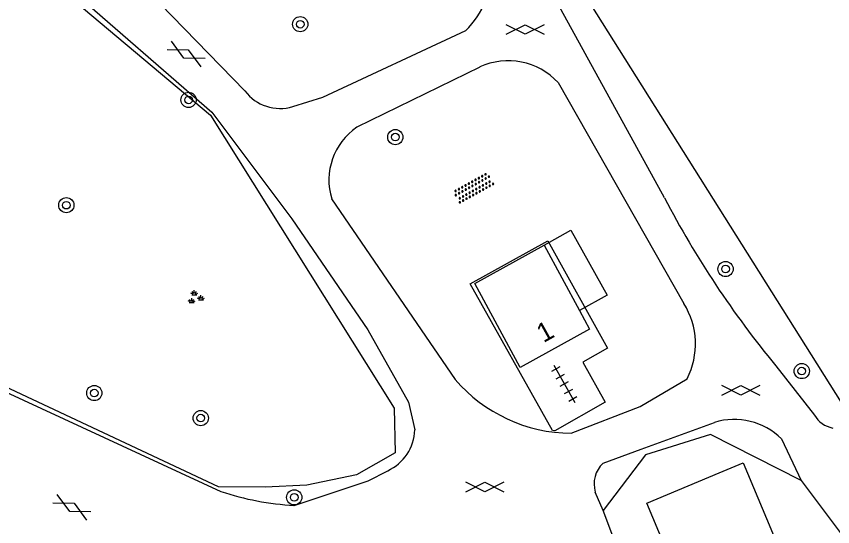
# Model space of a CAD drawing. Extents: x 128999 to 131010, y 395498 to 399007.
# Drawn here: x 130862.24 to 130905.18, y 398151.61 to 398178.49 of the extents above; entities that cross this region are included whole.
import ezdxf

# ---------------------------------------------------------------- set-up
doc = ezdxf.new("R2010")
doc.units = 0
for name, color, linetype in [('gg-afsc-hekwerk', 7, 'Continuous'), ('gg-anno-huisnummerreeks BGT', 7, 'Continuous'), ('gg-bbg-hoofdgebouw', 7, 'Continuous'), ('gg-bbg-luifel en loopbrug', 7, 'Continuous'), ('gg-bbg-overig bouwwerk', 7, 'Continuous'), ('gg-knt-verharding', 7, 'Continuous'), ('gt-symb-boom', 7, 'Continuous'), ('gt-symb-gesloten verharding', 7, 'Continuous'), ('gt-symb-groenvak', 7, 'Continuous'), ('gt-symb-overige verharding', 7, 'Continuous'), ('gt-symb-tegel verharding', 7, 'Continuous')]:
    doc.layers.add(name, color=color, linetype=linetype)

# ---------------------------------------------------------------- blocks, each defined once
blk = doc.blocks.new('gt0-BOOM')
at = {"layer": 'gt-symb-boom'}
for radius in [0.4, 0.2]:
    blk.add_circle((0, 0), radius, dxfattribs=at)
blk = doc.blocks.new('gt0-GESVH1')
at = {"layer": 'gt-symb-gesloten verharding'}
for p, q in [((-0.992, -0.261), (0.008, 0.239)), ((0.008, -0.261), (-0.992, 0.239)), ((0.008, 0.239), (1.008, -0.261)), ((1.008, 0.239), (0.008, -0.261))]:
    blk.add_line(p, q, dxfattribs=at)
blk = doc.blocks.new('gt0-TEG1')
at = {"layer": 'gt-symb-tegel verharding'}
for p, q in [((-1.125, 0), (1.125, 0)), ((-0.9, -0.25), (-0.9, 0.25)), ((-0.45, -0.25), (-0.45, 0.25)), ((0, -0.25), (0, 0.25)), ((0.45, -0.25), (0.45, 0.25)), ((0.9, -0.25), (0.9, 0.25))]:
    blk.add_line(p, q, dxfattribs=at)
blk = doc.blocks.new('gt0-GRVAK')
at = {"layer": 'gt-symb-groenvak'}
for p, q in [((-0.11, 0.189), (-0.228, 0.24)), ((-0.182, 0.153), (0.088, 0.153)), ((-0.091, 0.211), (-0.156, 0.322)), ((-0.047, 0.214), (-0.047, 0.393)), ((-0.004, 0.211), (0.061, 0.322)), ((0.015, 0.189), (0.133, 0.24)), ((0.262, -0.052), (0.197, 0.059)), ((0.305, -0.049), (0.305, 0.13)), ((0.349, -0.052), (0.414, 0.059)), ((-0.245, -0.228), (-0.363, -0.177)), ((-0.318, -0.264), (-0.047, -0.264)), ((-0.226, -0.206), (-0.291, -0.095)), ((-0.183, -0.203), (-0.183, -0.024)), ((-0.139, -0.206), (-0.074, -0.095)), ((-0.12, -0.228), (-0.002, -0.177)), ((0.243, -0.074), (0.125, -0.023)), ((0.17, -0.11), (0.441, -0.11)), ((0.368, -0.074), (0.486, -0.023))]:
    blk.add_line(p, q, dxfattribs=at)
blk = doc.blocks.new('gt0-OVH')
at = {"layer": 'gt-symb-overige verharding'}
for points in [[(-0.972, 0.298), (-0.967, 0.308), (-0.965, 0.319), (-0.966, 0.33), (-0.971, 0.34), (-0.978, 0.348), (-0.988, 0.353), (-0.999, 0.355), (-1.01, 0.354), (-1.02, 0.349), (-1.028, 0.342), (-1.033, 0.332), (-1.035, 0.321), (-1.034, 0.31), (-1.029, 0.3), (-1.022, 0.292), (-1.012, 0.287), (-1.001, 0.285), (-0.99, 0.286), (-0.98, 0.291)], [(-0.872, 0.106), (-0.867, 0.116), (-0.865, 0.126), (-0.866, 0.137), (-0.871, 0.147), (-0.878, 0.156), (-0.888, 0.161), (-0.899, 0.163), (-0.91, 0.162), (-0.92, 0.157), (-0.928, 0.15), (-0.933, 0.14), (-0.935, 0.129), (-0.934, 0.118), (-0.929, 0.108), (-0.922, 0.1), (-0.912, 0.095), (-0.901, 0.092), (-0.89, 0.094), (-0.88, 0.098)], [(-0.772, 0.298), (-0.767, 0.308), (-0.765, 0.319), (-0.766, 0.33), (-0.771, 0.34), (-0.778, 0.348), (-0.788, 0.353), (-0.799, 0.355), (-0.81, 0.354), (-0.82, 0.349), (-0.828, 0.342), (-0.833, 0.332), (-0.835, 0.321), (-0.834, 0.31), (-0.829, 0.3), (-0.822, 0.292), (-0.812, 0.287), (-0.801, 0.285), (-0.79, 0.286), (-0.78, 0.291)], [(-0.672, 0.106), (-0.667, 0.116), (-0.665, 0.126), (-0.666, 0.137), (-0.671, 0.147), (-0.678, 0.156), (-0.688, 0.161), (-0.699, 0.163), (-0.71, 0.162), (-0.72, 0.157), (-0.728, 0.15), (-0.733, 0.14), (-0.735, 0.129), (-0.734, 0.118), (-0.729, 0.108), (-0.722, 0.1), (-0.712, 0.095), (-0.701, 0.092), (-0.69, 0.094), (-0.68, 0.098)], [(-0.572, 0.298), (-0.567, 0.308), (-0.565, 0.319), (-0.566, 0.33), (-0.571, 0.34), (-0.578, 0.348), (-0.588, 0.353), (-0.599, 0.355), (-0.61, 0.354), (-0.62, 0.349), (-0.628, 0.342), (-0.633, 0.332), (-0.635, 0.321), (-0.634, 0.31), (-0.629, 0.3), (-0.622, 0.292), (-0.612, 0.287), (-0.601, 0.285), (-0.59, 0.286), (-0.58, 0.291)], [(-0.472, 0.106), (-0.467, 0.116), (-0.465, 0.126), (-0.466, 0.137), (-0.471, 0.147), (-0.478, 0.156), (-0.488, 0.161), (-0.499, 0.163), (-0.51, 0.162), (-0.52, 0.157), (-0.528, 0.15), (-0.533, 0.14), (-0.535, 0.129), (-0.534, 0.118), (-0.529, 0.108), (-0.522, 0.1), (-0.512, 0.095), (-0.501, 0.092), (-0.49, 0.094), (-0.48, 0.098)], [(-0.372, 0.298), (-0.367, 0.308), (-0.365, 0.319), (-0.366, 0.33), (-0.371, 0.34), (-0.378, 0.348), (-0.388, 0.353), (-0.399, 0.355), (-0.41, 0.354), (-0.42, 0.349), (-0.428, 0.342), (-0.433, 0.332), (-0.435, 0.321), (-0.434, 0.31), (-0.429, 0.3), (-0.422, 0.292), (-0.412, 0.287), (-0.401, 0.285), (-0.39, 0.286), (-0.38, 0.291)], [(-0.272, 0.106), (-0.267, 0.116), (-0.265, 0.126), (-0.266, 0.137), (-0.271, 0.147), (-0.278, 0.156), (-0.288, 0.161), (-0.299, 0.163), (-0.31, 0.162), (-0.32, 0.157), (-0.328, 0.15), (-0.333, 0.14), (-0.335, 0.129), (-0.334, 0.118), (-0.329, 0.108), (-0.322, 0.1), (-0.312, 0.095), (-0.301, 0.092), (-0.29, 0.094), (-0.28, 0.098)], [(-0.172, 0.298), (-0.167, 0.308), (-0.165, 0.319), (-0.166, 0.33), (-0.171, 0.34), (-0.178, 0.348), (-0.188, 0.353), (-0.199, 0.355), (-0.21, 0.354), (-0.22, 0.349), (-0.228, 0.342), (-0.233, 0.332), (-0.235, 0.321), (-0.234, 0.31), (-0.229, 0.3), (-0.222, 0.292), (-0.212, 0.287), (-0.201, 0.285), (-0.19, 0.286), (-0.18, 0.291)], [(-0.072, 0.106), (-0.067, 0.116), (-0.065, 0.126), (-0.066, 0.137), (-0.071, 0.147), (-0.078, 0.156), (-0.088, 0.161), (-0.099, 0.163), (-0.11, 0.162), (-0.12, 0.157), (-0.128, 0.15), (-0.133, 0.14), (-0.135, 0.129), (-0.134, 0.118), (-0.129, 0.108), (-0.122, 0.1), (-0.112, 0.095), (-0.101, 0.092), (-0.09, 0.094), (-0.08, 0.098)], [(0.028, 0.298), (0.033, 0.308), (0.035, 0.319), (0.034, 0.33), (0.029, 0.34), (0.022, 0.348), (0.012, 0.353), (0.001, 0.355), (-0.01, 0.354), (-0.02, 0.349), (-0.028, 0.342), (-0.033, 0.332), (-0.035, 0.321), (-0.034, 0.31), (-0.029, 0.3), (-0.022, 0.292), (-0.012, 0.287), (-0.001, 0.285), (0.01, 0.286), (0.02, 0.291)], [(0.128, 0.106), (0.133, 0.116), (0.135, 0.126), (0.134, 0.137), (0.129, 0.147), (0.122, 0.156), (0.112, 0.161), (0.101, 0.163), (0.09, 0.162), (0.08, 0.157), (0.072, 0.15), (0.067, 0.14), (0.065, 0.129), (0.066, 0.118), (0.071, 0.108), (0.078, 0.1), (0.088, 0.095), (0.099, 0.092), (0.11, 0.094), (0.12, 0.098)], [(0.228, 0.298), (0.233, 0.308), (0.235, 0.319), (0.234, 0.33), (0.229, 0.34), (0.222, 0.348), (0.212, 0.353), (0.201, 0.355), (0.19, 0.354), (0.18, 0.349), (0.172, 0.342), (0.167, 0.332), (0.165, 0.321), (0.166, 0.31), (0.171, 0.3), (0.178, 0.292), (0.188, 0.287), (0.199, 0.285), (0.21, 0.286), (0.22, 0.291)], [(0.328, 0.106), (0.333, 0.116), (0.335, 0.126), (0.334, 0.137), (0.329, 0.147), (0.322, 0.156), (0.312, 0.161), (0.301, 0.163), (0.29, 0.162), (0.28, 0.157), (0.272, 0.15), (0.267, 0.14), (0.265, 0.129), (0.266, 0.118), (0.271, 0.108), (0.278, 0.1), (0.288, 0.095), (0.299, 0.092), (0.31, 0.094), (0.32, 0.098)], [(0.428, 0.298), (0.433, 0.308), (0.435, 0.319), (0.434, 0.33), (0.429, 0.34), (0.422, 0.348), (0.412, 0.353), (0.401, 0.355), (0.39, 0.354), (0.38, 0.349), (0.372, 0.342), (0.367, 0.332), (0.365, 0.321), (0.366, 0.31), (0.371, 0.3), (0.378, 0.292), (0.388, 0.287), (0.399, 0.285), (0.41, 0.286), (0.42, 0.291)], [(0.528, 0.106), (0.533, 0.116), (0.535, 0.126), (0.534, 0.137), (0.529, 0.147), (0.522, 0.156), (0.512, 0.161), (0.501, 0.163), (0.49, 0.162), (0.48, 0.157), (0.472, 0.15), (0.467, 0.14), (0.465, 0.129), (0.466, 0.118), (0.471, 0.108), (0.478, 0.1), (0.488, 0.095), (0.499, 0.092), (0.51, 0.094), (0.52, 0.098)], [(0.628, 0.298), (0.633, 0.308), (0.635, 0.319), (0.634, 0.33), (0.629, 0.34), (0.622, 0.348), (0.612, 0.353), (0.601, 0.355), (0.59, 0.354), (0.58, 0.349), (0.572, 0.342), (0.567, 0.332), (0.565, 0.321), (0.566, 0.31), (0.571, 0.3), (0.578, 0.292), (0.588, 0.287), (0.599, 0.285), (0.61, 0.286), (0.62, 0.291)], [(0.728, 0.106), (0.733, 0.116), (0.735, 0.126), (0.734, 0.137), (0.729, 0.147), (0.722, 0.156), (0.712, 0.161), (0.701, 0.163), (0.69, 0.162), (0.68, 0.157), (0.672, 0.15), (0.667, 0.14), (0.665, 0.129), (0.666, 0.118), (0.671, 0.108), (0.678, 0.1), (0.688, 0.095), (0.699, 0.092), (0.71, 0.094), (0.72, 0.098)], [(0.828, 0.298), (0.833, 0.308), (0.835, 0.319), (0.834, 0.33), (0.829, 0.34), (0.822, 0.348), (0.812, 0.353), (0.801, 0.355), (0.79, 0.354), (0.78, 0.349), (0.772, 0.342), (0.767, 0.332), (0.765, 0.321), (0.766, 0.31), (0.771, 0.3), (0.778, 0.292), (0.788, 0.287), (0.799, 0.285), (0.81, 0.286), (0.82, 0.291)], [(0.928, 0.106), (0.933, 0.116), (0.935, 0.126), (0.934, 0.137), (0.929, 0.147), (0.922, 0.156), (0.912, 0.161), (0.901, 0.163), (0.89, 0.162), (0.88, 0.157), (0.872, 0.15), (0.867, 0.14), (0.865, 0.129), (0.866, 0.118), (0.871, 0.108), (0.878, 0.1), (0.888, 0.095), (0.899, 0.092), (0.91, 0.094), (0.92, 0.098)], [(1.028, 0.298), (1.033, 0.308), (1.035, 0.319), (1.034, 0.33), (1.029, 0.34), (1.022, 0.348), (1.012, 0.353), (1.001, 0.355), (0.99, 0.354), (0.98, 0.349), (0.972, 0.342), (0.967, 0.332), (0.965, 0.321), (0.966, 0.31), (0.971, 0.3), (0.978, 0.292), (0.988, 0.287), (0.999, 0.285), (1.01, 0.286), (1.02, 0.291)], [(-0.972, -0.142), (-0.967, -0.132), (-0.965, -0.121), (-0.966, -0.11), (-0.971, -0.1), (-0.978, -0.092), (-0.988, -0.087), (-0.999, -0.085), (-1.01, -0.086), (-1.02, -0.091), (-1.028, -0.098), (-1.033, -0.108), (-1.035, -0.119), (-1.034, -0.13), (-1.029, -0.14), (-1.022, -0.148), (-1.012, -0.153), (-1.001, -0.155), (-0.99, -0.154), (-0.98, -0.149)], [(-0.872, -0.334), (-0.867, -0.324), (-0.865, -0.314), (-0.866, -0.303), (-0.871, -0.293), (-0.878, -0.284), (-0.888, -0.279), (-0.899, -0.277), (-0.91, -0.278), (-0.92, -0.283), (-0.928, -0.29), (-0.933, -0.3), (-0.935, -0.311), (-0.934, -0.322), (-0.929, -0.332), (-0.922, -0.34), (-0.912, -0.345), (-0.901, -0.348), (-0.89, -0.346), (-0.88, -0.342)], [(-0.772, -0.142), (-0.767, -0.132), (-0.765, -0.121), (-0.766, -0.11), (-0.771, -0.1), (-0.778, -0.092), (-0.788, -0.087), (-0.799, -0.085), (-0.81, -0.086), (-0.82, -0.091), (-0.828, -0.098), (-0.833, -0.108), (-0.835, -0.119), (-0.834, -0.13), (-0.829, -0.14), (-0.822, -0.148), (-0.812, -0.153), (-0.801, -0.155), (-0.79, -0.154), (-0.78, -0.149)], [(-0.672, -0.334), (-0.667, -0.324), (-0.665, -0.314), (-0.666, -0.303), (-0.671, -0.293), (-0.678, -0.284), (-0.688, -0.279), (-0.699, -0.277), (-0.71, -0.278), (-0.72, -0.283), (-0.728, -0.29), (-0.733, -0.3), (-0.735, -0.311), (-0.734, -0.322), (-0.729, -0.332), (-0.722, -0.34), (-0.712, -0.345), (-0.701, -0.348), (-0.69, -0.346), (-0.68, -0.342)], [(-0.572, -0.142), (-0.567, -0.132), (-0.565, -0.121), (-0.566, -0.11), (-0.571, -0.1), (-0.578, -0.092), (-0.588, -0.087), (-0.599, -0.085), (-0.61, -0.086), (-0.62, -0.091), (-0.628, -0.098), (-0.633, -0.108), (-0.635, -0.119), (-0.634, -0.13), (-0.629, -0.14), (-0.622, -0.148), (-0.612, -0.153), (-0.601, -0.155), (-0.59, -0.154), (-0.58, -0.149)], [(-0.472, -0.334), (-0.467, -0.324), (-0.465, -0.314), (-0.466, -0.303), (-0.471, -0.293), (-0.478, -0.284), (-0.488, -0.279), (-0.499, -0.277), (-0.51, -0.278), (-0.52, -0.283), (-0.528, -0.29), (-0.533, -0.3), (-0.535, -0.311), (-0.534, -0.322), (-0.529, -0.332), (-0.522, -0.34), (-0.512, -0.345), (-0.501, -0.348), (-0.49, -0.346), (-0.48, -0.342)], [(-0.372, -0.142), (-0.367, -0.132), (-0.365, -0.121), (-0.366, -0.11), (-0.371, -0.1), (-0.378, -0.092), (-0.388, -0.087), (-0.399, -0.085), (-0.41, -0.086), (-0.42, -0.091), (-0.428, -0.098), (-0.433, -0.108), (-0.435, -0.119), (-0.434, -0.13), (-0.429, -0.14), (-0.422, -0.148), (-0.412, -0.153), (-0.401, -0.155), (-0.39, -0.154), (-0.38, -0.149)], [(-0.272, -0.334), (-0.267, -0.324), (-0.265, -0.314), (-0.266, -0.303), (-0.271, -0.293), (-0.278, -0.284), (-0.288, -0.279), (-0.299, -0.277), (-0.31, -0.278), (-0.32, -0.283), (-0.328, -0.29), (-0.333, -0.3), (-0.335, -0.311), (-0.334, -0.322), (-0.329, -0.332), (-0.322, -0.34), (-0.312, -0.345), (-0.301, -0.348), (-0.29, -0.346), (-0.28, -0.342)], [(-0.172, -0.142), (-0.167, -0.132), (-0.165, -0.121), (-0.166, -0.11), (-0.171, -0.1), (-0.178, -0.092), (-0.188, -0.087), (-0.199, -0.085), (-0.21, -0.086), (-0.22, -0.091), (-0.228, -0.098), (-0.233, -0.108), (-0.235, -0.119), (-0.234, -0.13), (-0.229, -0.14), (-0.222, -0.148), (-0.212, -0.153), (-0.201, -0.155), (-0.19, -0.154), (-0.18, -0.149)], [(-0.072, -0.334), (-0.067, -0.324), (-0.065, -0.314), (-0.066, -0.303), (-0.071, -0.293), (-0.078, -0.284), (-0.088, -0.279), (-0.099, -0.277), (-0.11, -0.278), (-0.12, -0.283), (-0.128, -0.29), (-0.133, -0.3), (-0.135, -0.311), (-0.134, -0.322), (-0.129, -0.332), (-0.122, -0.34), (-0.112, -0.345), (-0.101, -0.348), (-0.09, -0.346), (-0.08, -0.342)], [(0.028, -0.142), (0.033, -0.132), (0.035, -0.121), (0.034, -0.11), (0.029, -0.1), (0.022, -0.092), (0.012, -0.087), (0.001, -0.085), (-0.01, -0.086), (-0.02, -0.091), (-0.028, -0.098), (-0.033, -0.108), (-0.035, -0.119), (-0.034, -0.13), (-0.029, -0.14), (-0.022, -0.148), (-0.012, -0.153), (-0.001, -0.155), (0.01, -0.154), (0.02, -0.149)], [(0.128, -0.334), (0.133, -0.324), (0.135, -0.314), (0.134, -0.303), (0.129, -0.293), (0.122, -0.284), (0.112, -0.279), (0.101, -0.277), (0.09, -0.278), (0.08, -0.283), (0.072, -0.29), (0.067, -0.3), (0.065, -0.311), (0.066, -0.322), (0.071, -0.332), (0.078, -0.34), (0.088, -0.345), (0.099, -0.348), (0.11, -0.346), (0.12, -0.342)], [(0.228, -0.142), (0.233, -0.132), (0.235, -0.121), (0.234, -0.11), (0.229, -0.1), (0.222, -0.092), (0.212, -0.087), (0.201, -0.085), (0.19, -0.086), (0.18, -0.091), (0.172, -0.098), (0.167, -0.108), (0.165, -0.119), (0.166, -0.13), (0.171, -0.14), (0.178, -0.148), (0.188, -0.153), (0.199, -0.155), (0.21, -0.154), (0.22, -0.149)], [(0.328, -0.334), (0.333, -0.324), (0.335, -0.314), (0.334, -0.303), (0.329, -0.293), (0.322, -0.284), (0.312, -0.279), (0.301, -0.277), (0.29, -0.278), (0.28, -0.283), (0.272, -0.29), (0.267, -0.3), (0.265, -0.311), (0.266, -0.322), (0.271, -0.332), (0.278, -0.34), (0.288, -0.345), (0.299, -0.348), (0.31, -0.346), (0.32, -0.342)], [(0.428, -0.142), (0.433, -0.132), (0.435, -0.121), (0.434, -0.11), (0.429, -0.1), (0.422, -0.092), (0.412, -0.087), (0.401, -0.085), (0.39, -0.086), (0.38, -0.091), (0.372, -0.098), (0.367, -0.108), (0.365, -0.119), (0.366, -0.13), (0.371, -0.14), (0.378, -0.148), (0.388, -0.153), (0.399, -0.155), (0.41, -0.154), (0.42, -0.149)], [(0.528, -0.334), (0.533, -0.324), (0.535, -0.314), (0.534, -0.303), (0.529, -0.293), (0.522, -0.284), (0.512, -0.279), (0.501, -0.277), (0.49, -0.278), (0.48, -0.283), (0.472, -0.29), (0.467, -0.3), (0.465, -0.311), (0.466, -0.322), (0.471, -0.332), (0.478, -0.34), (0.488, -0.345), (0.499, -0.348), (0.51, -0.346), (0.52, -0.342)], [(0.628, -0.142), (0.633, -0.132), (0.635, -0.121), (0.634, -0.11), (0.629, -0.1), (0.622, -0.092), (0.612, -0.087), (0.601, -0.085), (0.59, -0.086), (0.58, -0.091), (0.572, -0.098), (0.567, -0.108), (0.565, -0.119), (0.566, -0.13), (0.571, -0.14), (0.578, -0.148), (0.588, -0.153), (0.599, -0.155), (0.61, -0.154), (0.62, -0.149)], [(0.728, -0.334), (0.733, -0.324), (0.735, -0.314), (0.734, -0.303), (0.729, -0.293), (0.722, -0.284), (0.712, -0.279), (0.701, -0.277), (0.69, -0.278), (0.68, -0.283), (0.672, -0.29), (0.667, -0.3), (0.665, -0.311), (0.666, -0.322), (0.671, -0.332), (0.678, -0.34), (0.688, -0.345), (0.699, -0.348), (0.71, -0.346), (0.72, -0.342)], [(0.828, -0.142), (0.833, -0.132), (0.835, -0.121), (0.834, -0.11), (0.829, -0.1), (0.822, -0.092), (0.812, -0.087), (0.801, -0.085), (0.79, -0.086), (0.78, -0.091), (0.772, -0.098), (0.767, -0.108), (0.765, -0.119), (0.766, -0.13), (0.771, -0.14), (0.778, -0.148), (0.788, -0.153), (0.799, -0.155), (0.81, -0.154), (0.82, -0.149)], [(0.928, -0.334), (0.933, -0.324), (0.935, -0.314), (0.934, -0.303), (0.929, -0.293), (0.922, -0.284), (0.912, -0.279), (0.901, -0.277), (0.89, -0.278), (0.88, -0.283), (0.872, -0.29), (0.867, -0.3), (0.865, -0.311), (0.866, -0.322), (0.871, -0.332), (0.878, -0.34), (0.888, -0.345), (0.899, -0.348), (0.91, -0.346), (0.92, -0.342)], [(1.028, -0.142), (1.033, -0.132), (1.035, -0.121), (1.034, -0.11), (1.029, -0.1), (1.022, -0.092), (1.012, -0.087), (1.001, -0.085), (0.99, -0.086), (0.98, -0.091), (0.972, -0.098), (0.967, -0.108), (0.965, -0.119), (0.966, -0.13), (0.971, -0.14), (0.978, -0.148), (0.988, -0.153), (0.999, -0.155), (1.01, -0.154), (1.02, -0.149)]]:
    blk.add_lwpolyline(points, close=True, dxfattribs=at)

msp = doc.modelspace()

# ---------------------------------------------------------------- linework, layer by layer
at = {"layer": 'gg-afsc-hekwerk'}
for points in [[(130849.527, 398164.691), (130836.703, 398174.861), (130836.259, 398176.575), (130848.557, 398188.26), (130850.803, 398189.447), (130852.878, 398189.092), (130863.582, 398180.756), (130872.459, 398173.284), (130882.11, 398157.856), (130882.166, 398155.504), (130880.137, 398154.352), (130877.53, 398153.807), (130875.337, 398153.693), (130872.874, 398153.706), (130854.159, 398162.506)], [(130907.982, 398158.041), (130906.242, 398157.207), (130890.603, 398182.084)], [(130903.519, 398154.042), (130898.753, 398156.464), (130895.329, 398155.403), (130893.109, 398152.462)], [(130903.519, 398154.042), (130910.94, 398144.142), (130911.342, 398141.698), (130911.332, 398140.577), (130908.114, 398133.452), (130904.896, 398131.42), (130901.329, 398132.058), (130898.439, 398134.213), (130897.424, 398139.255), (130896.432, 398143.649), (130893.109, 398152.462)]]:
    msp.add_lwpolyline(points, dxfattribs=at)
at = {"layer": 'gg-bbg-hoofdgebouw'}
for p, q in [((130886.361, 398164.417), (130889.998, 398166.442)), ((130889.998, 398166.442), (130891.86, 398162.991))]:
    msp.add_line(p, q, dxfattribs=at)
msp.add_lwpolyline([(130891.86, 398162.991), (130892.384, 398162.019), (130888.746, 398159.994), (130886.361, 398164.417)], dxfattribs=at)
at = {"layer": 'gg-bbg-luifel en loopbrug'}
msp.add_lwpolyline([(130889.998, 398166.442), (130891.409, 398167.228), (130893.316, 398163.802), (130891.86, 398162.991)], dxfattribs=at)
at = {"layer": 'gg-bbg-overig bouwwerk'}
msp.add_lwpolyline([(130899.219, 398154.456), (130900.473, 398154.98), (130908.234, 398136.426), (130903.156, 398134.323), (130895.402, 398152.859), (130899.219, 398154.456)], dxfattribs=at)
at = {"layer": 'gg-knt-verharding'}
for p, q in [((130874.265, 398174.557), (130869.815, 398179.14)), ((130886.619, 398175.816), (130880.15, 398172.645)), ((130890.739, 398174.997), (130897.359, 398163.36)), ((130878.829, 398168.868), (130885.328, 398159.356)), ((130902.191, 398160.086), (130904.226, 398157.484)), ((130895.117, 398155.691), (130898.964, 398157.107)), ((130902.485, 398156.233), (130903.519, 398154.042)), ((130893.104, 398154.95), (130895.117, 398155.691)), ((130893.109, 398152.462), (130892.698, 398153.432))]:
    msp.add_line(p, q, dxfattribs=at)
for points in [[(130896.339, 398168.92), (130889.451, 398181.486), (130887.451, 398184.882), (130885.594, 398187.849), (130883.683, 398190.783)], [(130853.489, 398189.136), (130864.896, 398180.091), (130872.519, 398173.446), (130876.741, 398167.817), (130880.732, 398161.978), (130882.863, 398158.167), (130883.204, 398156.705)], [(130876.784, 398173.735), (130878.369, 398174.228), (130885.888, 398177.732)], [(130837.232, 398174.148), (130849.319, 398164.443), (130857.404, 398160.683), (130873.006, 398153.473)], [(130886.117, 398164.4), (130890.201, 398166.662), (130893.331, 398161.011), (130892.042, 398160.281), (130893.214, 398158.165), (130890.564, 398156.657), (130890.446, 398156.673), (130886.117, 398164.4)], [(130891.42, 398156.531), (130895.06, 398157.94), (130897.531, 398159.403)], [(130876.848, 398152.736), (130880.753, 398154.026), (130881.777, 398154.555)]]:
    msp.add_lwpolyline(points, dxfattribs=at)
for centre, radius, start, end in [((130882.449, 398181.137), 4.84, 315.2907, 359.5542), ((130888.114, 398172.566), 3.578, 42.8075, 114.7064), ((130876.106, 398175.929), 2.296, 216.6899, 287.1651), ((130882.065, 398169.856), 3.383, 124.4686, 196.9769), ((130941.509, 398192.487), 50.948, 207.5529, 219.4913), ((130893.918, 398161.228), 4.048, 333.2, 31.7779), ((130891.493, 398164.67), 8.139, 220.7588, 269.4848), ((130905.466, 398158.223), 1.444, 210.8106, 258.6602), ((130899.999, 398153.746), 3.517, 45.0113, 107.1077), ((130880.735, 398156.795), 2.47, 294.9385, 357.9154), ((130894.108, 398153.868), 1.476, 132.8566, 197.1961), ((130877.564, 398166.851), 14.134, 251.186, 267.0961)]:
    msp.add_arc(centre, radius, start, end, dxfattribs=at)

# ---------------------------------------------------------------- block references
at = {"layer": 'gt-symb-boom'}
for p in [(130877.175, 398178.069), (130871.303, 398174.084), (130882.177, 398172.126), (130864.873, 398168.54), (130899.548, 398165.18), (130903.557, 398159.808), (130866.344, 398158.65), (130871.942, 398157.33), (130876.86, 398153.158)]:
    msp.add_blockref('gt0-BOOM', p, dxfattribs=at)
at = {"layer": 'gt-symb-gesloten verharding'}
for p in [(130888.993, 398177.802), (130900.337, 398158.806), (130886.87, 398153.718)]:
    msp.add_blockref('gt0-GESVH1', p, dxfattribs=at)
for p, rotation in [((130871.17, 398176.516), -27.256871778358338), ((130865.162, 398152.646), -27.256871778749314)]:
    msp.add_blockref('gt0-GESVH1', p, dxfattribs=dict(at, rotation=rotation))
at = {"layer": 'gt-symb-groenvak'}
msp.add_blockref('gt0-GRVAK', (130871.65, 398163.673), dxfattribs=at)
at = {"layer": 'gt-symb-overige verharding', "rotation": -151.00102285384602}
msp.add_blockref('gt0-OVH', (130886.288, 398169.452), dxfattribs=at)
at = {"layer": 'gt-symb-tegel verharding', "rotation": -60.71717142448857}
msp.add_blockref('gt0-TEG1', (130891.074, 398159.132), dxfattribs=at)

# ---------------------------------------------------------------- texts
at = {"layer": 'gg-anno-huisnummerreeks BGT'}
msp.add_text('1', height=1, rotation=29.1, dxfattribs=at).set_placement((130889.971, 398161.276))

doc.saveas('drawing.dxf')
